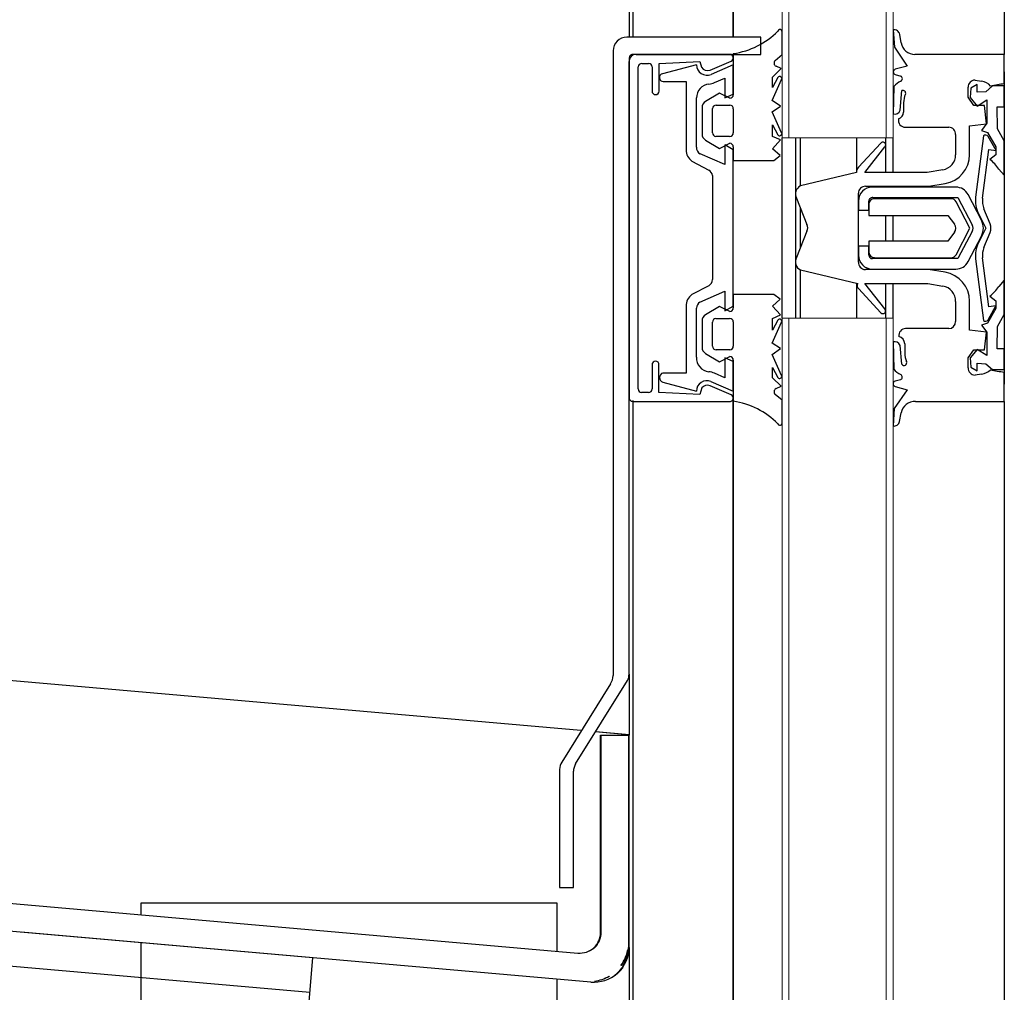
# Model space of a CAD drawing. Extents: x -805 to 3526, y -961 to 1039.
# Tile 387 of 473: x 1259.481 to 1259.623, y 39.928 to 40.068. Entities that reach past the tile are written whole.
import ezdxf

# ---------------------------------------------------------------- set-up
doc = ezdxf.new("R2010")
doc.units = 0
doc.linetypes.add('AM_DIN_F_W050x2', pattern=[3.125, 2.25, -0.875])
doc.layers.add('TTK-P-Aufzug', color=251, linetype='Continuous')
doc.layers.add('TTK-P-Bahnsteig', color=12, linetype='Continuous')

msp = doc.modelspace()

# ---------------------------------------------------------------- linework, layer by layer
at = {"layer": 'TTK-P-Aufzug', "color": 251, "lineweight": 13}
for p, q in [((1259.591068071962, 40.61482940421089), (1259.591068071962, 40.05082940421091)), ((1259.592068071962, 40.61482940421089), (1259.592068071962, 40.05082940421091)), ((1259.592068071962, 40.05082940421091), (1259.592068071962, 40.61482940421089)), ((1259.606068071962, 40.05082940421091), (1259.606068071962, 40.61482940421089)), ((1259.606068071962, 40.61482940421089), (1259.606068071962, 40.05082940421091)), ((1259.607068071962, 40.05082940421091), (1259.607068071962, 40.61482940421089)), ((1259.591068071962, 40.05082940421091), (1259.592068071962, 40.05082940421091)), ((1259.592068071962, 40.05082940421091), (1259.606068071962, 40.05082940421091)), ((1259.606068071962, 40.05082940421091), (1259.607068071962, 40.05082940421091)), ((1259.591068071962, 40.02482940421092), (1259.591068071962, 39.87082940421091)), ((1259.592068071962, 40.02482940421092), (1259.591068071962, 40.02482940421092)), ((1259.606068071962, 40.02482940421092), (1259.592068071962, 40.02482940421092)), ((1259.592068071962, 40.02482940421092), (1259.592068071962, 39.87082940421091)), ((1259.592068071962, 39.87082940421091), (1259.592068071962, 40.02482940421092)), ((1259.606068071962, 39.87082940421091), (1259.606068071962, 40.02482940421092)), ((1259.607068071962, 40.02482940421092), (1259.606068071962, 40.02482940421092)), ((1259.606068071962, 40.02482940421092), (1259.606068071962, 39.87082940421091)), ((1259.607068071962, 39.87082940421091), (1259.607068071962, 40.02482940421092)), ((1259.569033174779, 39.96486287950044), (1259.564240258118, 39.9652822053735)), ((1259.569046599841, 39.96476726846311), (1259.565025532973, 39.96476726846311)), ((1259.565025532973, 39.96476726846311), (1259.565025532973, 39.93635557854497)), ((1259.569046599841, 39.9341711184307), (1259.569046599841, 39.96476726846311))]:
    msp.add_line(p, q, dxfattribs=at)
at = {"layer": 'TTK-P-Aufzug', "color": 251}
for p, q in [((1259.569068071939, 40.6034910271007), (1259.569068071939, 40.0653051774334)), ((1259.569632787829, 40.0653051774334), (1259.569632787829, 40.60296601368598)), ((1259.584048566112, 40.0653051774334), (1259.584048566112, 40.60286773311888)), ((1259.584055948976, 40.0653051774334), (1259.584055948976, 40.60286773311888)), ((1259.623084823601, 40.58532940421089), (1259.623084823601, 40.06283327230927)), ((1258.076691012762, 40.09556078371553), (1259.562086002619, 39.96546261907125)), ((1259.607069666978, 40.06635725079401), (1259.607245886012, 40.06386256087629)), ((1259.588033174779, 40.0653051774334), (1259.568713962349, 40.0653051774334)), ((1259.588033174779, 40.06282940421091), (1259.588033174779, 40.0653051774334)), ((1259.591068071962, 40.06280680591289), (1259.591068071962, 40.06602426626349)), ((1259.608229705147, 40.06448429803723), (1259.608012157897, 40.06571195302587)), ((1259.607245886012, 40.06386256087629), (1259.609094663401, 40.06114334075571)), ((1258.076889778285, 40.06341154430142), (1259.561670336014, 39.93336713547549)), ((1259.566734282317, 40.06332549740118), (1259.566734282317, 39.97335939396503)), ((1259.569068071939, 40.06232940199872), (1259.569068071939, 40.01349102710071)), ((1259.583555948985, 40.06282519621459), (1259.569632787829, 40.06282519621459)), ((1259.570033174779, 40.06282940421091), (1259.588033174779, 40.06282940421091)), ((1259.584048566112, 40.06293545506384), (1259.584048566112, 40.05701772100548)), ((1259.590087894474, 40.06194852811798), (1259.591068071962, 40.06280680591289)), ((1259.623081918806, 40.06283327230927), (1259.610199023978, 40.06283327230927)), ((1259.623081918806, 40.05859925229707), (1259.623081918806, 40.06283327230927)), ((1259.569033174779, 39.97353078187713), (1259.569033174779, 40.06182940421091)), ((1259.570341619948, 40.01462901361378), (1259.570341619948, 40.06102916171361)), ((1259.570855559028, 40.06152901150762), (1259.571855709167, 40.06152901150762)), ((1259.572355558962, 40.06102871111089), (1259.572355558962, 40.05756082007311)), ((1259.573354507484, 40.06152819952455), (1259.579235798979, 40.06182649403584)), ((1259.573354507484, 40.05752841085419), (1259.573354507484, 40.06152819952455)), ((1259.578749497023, 40.06133094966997), (1259.573871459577, 40.06002545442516)), ((1259.579235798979, 40.06182649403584), (1259.579449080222, 40.06098719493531)), ((1259.580708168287, 40.06056640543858), (1259.583752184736, 40.06186531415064)), ((1259.584049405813, 40.06132931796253), (1259.580841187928, 40.05995212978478)), ((1259.584049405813, 40.05708030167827), (1259.584049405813, 40.06132931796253)), ((1259.589713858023, 40.05956275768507), (1259.590939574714, 40.06078847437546)), ((1259.590939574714, 40.06078847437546), (1259.590205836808, 40.06111926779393)), ((1259.609094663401, 40.06114334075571), (1259.607377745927, 40.06068384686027)), ((1259.56351870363, 39.92919014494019), (1258.074521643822, 40.05960344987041)), ((1259.581355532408, 40.05875820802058), (1259.582843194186, 40.05939787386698)), ((1259.582843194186, 40.05939787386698), (1259.582843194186, 40.05656165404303)), ((1259.589713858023, 40.05805618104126), (1259.589713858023, 40.05956275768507)), ((1259.59046824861, 40.05951433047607), (1259.589713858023, 40.05805618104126)), ((1259.607376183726, 40.05991146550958), (1259.608167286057, 40.05969631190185)), ((1259.623084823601, 40.06032940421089), (1259.623084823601, 40.0153294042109)), ((1259.573948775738, 40.05893146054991), (1259.577245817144, 40.05893146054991)), ((1259.577245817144, 40.05893146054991), (1259.577245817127, 40.04908282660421)), ((1259.589628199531, 40.05619655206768), (1259.590994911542, 40.05922807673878)), ((1259.607180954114, 40.05819683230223), (1259.607077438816, 40.05425875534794)), ((1259.617868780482, 40.05665263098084), (1259.617868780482, 40.05808778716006)), ((1259.618239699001, 40.0579478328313), (1259.618175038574, 40.05659610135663)), ((1259.619181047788, 40.05846963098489), (1259.618239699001, 40.0579478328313)), ((1259.618868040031, 40.05911744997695), (1259.619822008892, 40.05896834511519)), ((1259.619181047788, 40.05737845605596), (1259.619181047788, 40.05846963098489)), ((1259.621363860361, 40.05829070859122), (1259.620439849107, 40.05744849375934)), ((1259.623081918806, 40.05829070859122), (1259.621363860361, 40.05829070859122)), ((1259.623081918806, 40.05529046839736), (1259.623081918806, 40.05829070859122)), ((1259.578748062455, 40.04944532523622), (1259.578748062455, 40.05655646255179)), ((1259.582057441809, 40.05725368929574), (1259.580033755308, 40.05604009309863)), ((1259.583536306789, 40.05651786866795), (1259.582057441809, 40.05725368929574)), ((1259.582843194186, 40.05656165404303), (1259.584049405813, 40.05708030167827)), ((1259.608074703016, 40.05477460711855), (1259.608328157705, 40.05762247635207)), ((1259.618707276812, 40.05548429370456), (1259.617868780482, 40.05665263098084)), ((1259.618175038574, 40.05659610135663), (1259.619161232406, 40.05539080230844)), ((1259.620439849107, 40.05744849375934), (1259.619181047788, 40.05737845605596)), ((1259.579548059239, 40.05518278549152), (1259.579546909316, 40.05135473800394)), ((1259.581047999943, 40.0515507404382), (1259.581047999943, 40.05501833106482)), ((1259.581572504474, 40.05551773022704), (1259.583547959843, 40.05551773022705)), ((1259.589627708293, 40.05456133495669), (1259.590863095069, 40.05536360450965)), ((1259.590863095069, 40.05536360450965), (1259.589628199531, 40.05619655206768)), ((1259.608579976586, 40.05585612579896), (1259.608579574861, 40.05451917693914)), ((1259.620233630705, 40.05548429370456), (1259.618707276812, 40.05548429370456)), ((1259.619161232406, 40.05539080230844), (1259.620581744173, 40.05626188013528)), ((1259.620528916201, 40.0528296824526), (1259.620233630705, 40.05548429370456)), ((1259.620581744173, 40.05626188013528), (1259.620581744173, 40.05290880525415)), ((1259.622109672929, 40.05209759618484), (1259.622080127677, 40.05529046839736)), ((1259.622080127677, 40.05529046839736), (1259.623081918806, 40.05529046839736)), ((1259.584046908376, 40.05498532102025), (1259.584046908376, 40.05151773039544)), ((1259.590992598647, 40.0515289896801), (1259.589627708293, 40.05456133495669)), ((1259.589711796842, 40.05102119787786), (1259.589711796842, 40.0527016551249)), ((1259.589711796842, 40.0527016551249), (1259.590465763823, 40.05124305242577)), ((1259.608846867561, 40.05233367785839), (1259.611620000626, 40.05233367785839)), ((1259.611620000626, 40.05233367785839), (1259.612661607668, 40.05233180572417)), ((1259.612661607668, 40.05233180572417), (1259.615078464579, 40.05233180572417)), ((1259.618077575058, 40.04837073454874), (1259.618078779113, 40.05255714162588)), ((1259.618078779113, 40.05255714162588), (1259.620528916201, 40.0528296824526)), ((1259.620581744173, 40.05290880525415), (1259.619782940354, 40.05188971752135)), ((1259.583522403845, 40.05101833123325), (1259.581546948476, 40.05101833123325)), ((1259.590859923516, 40.05050358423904), (1259.589711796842, 40.05102119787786)), ((1259.591078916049, 40.02482940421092), (1259.591078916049, 40.05082940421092)), ((1259.592996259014, 40.05082940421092), (1259.592996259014, 40.02482940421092)), ((1259.593736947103, 40.04388963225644), (1259.593736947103, 40.05082940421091)), ((1259.601779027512, 40.05082940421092), (1259.601779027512, 40.04581631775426)), ((1259.606001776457, 40.04583524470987), (1259.606001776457, 40.05082940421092)), ((1259.607069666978, 40.04583524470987), (1259.607069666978, 40.05082940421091)), ((1259.616077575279, 40.05128964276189), (1259.616077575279, 40.04837199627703)), ((1259.620081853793, 40.0510857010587), (1259.618956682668, 40.04224345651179)), ((1259.619782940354, 40.05188971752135), (1259.620644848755, 40.05158997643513)), ((1259.620644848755, 40.05158997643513), (1259.621856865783, 40.04949215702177)), ((1259.621903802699, 40.0489823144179), (1259.6207519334, 40.05100043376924)), ((1259.623084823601, 40.05035865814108), (1259.622109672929, 40.05209759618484)), ((1259.580032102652, 40.05049743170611), (1259.582039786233, 40.04929183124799)), ((1259.582039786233, 40.04929183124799), (1259.583546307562, 40.0500177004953)), ((1259.58404581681, 40.04909365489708), (1259.582843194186, 40.0497875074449)), ((1259.582843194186, 40.0497875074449), (1259.582843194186, 40.0469474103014)), ((1259.584045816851, 40.0494955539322), (1259.584045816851, 40.04754394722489)), ((1259.589711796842, 40.04923850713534), (1259.590859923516, 40.05050358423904)), ((1259.605309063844, 40.05005972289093), (1259.602067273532, 40.04657895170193)), ((1259.603014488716, 40.04583524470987), (1259.60589448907, 40.04951449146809)), ((1259.621856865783, 40.04949215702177), (1259.621885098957, 40.04837575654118)), ((1259.623084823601, 40.04541096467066), (1259.623084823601, 40.05035865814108)), ((1259.582843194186, 40.0469474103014), (1259.579272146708, 40.04849903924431)), ((1259.58404581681, 40.02656515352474), (1259.58404581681, 40.04909365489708)), ((1259.590805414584, 40.04824598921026), (1259.589711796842, 40.04923850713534)), ((1259.589873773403, 40.04754394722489), (1259.590805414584, 40.04824598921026)), ((1259.619945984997, 40.04209601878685), (1259.620843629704, 40.04915022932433)), ((1259.620843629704, 40.04915022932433), (1259.621903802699, 40.0489823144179)), ((1259.621885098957, 40.04837575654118), (1259.621005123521, 40.04768138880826)), ((1259.578098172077, 40.04744486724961), (1259.580516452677, 40.04615091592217)), ((1259.584045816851, 40.04754394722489), (1259.589873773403, 40.04754394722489)), ((1259.58104020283, 40.04536363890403), (1259.581040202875, 40.03039192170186)), ((1259.60177945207, 40.04581631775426), (1259.593736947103, 40.04388963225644)), ((1259.611977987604, 40.04583524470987), (1259.603014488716, 40.04583524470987)), ((1259.614238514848, 40.04620180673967), (1259.611977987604, 40.04583524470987)), ((1259.622286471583, 40.04631526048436), (1259.623084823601, 40.04541096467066)), ((1259.60307610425, 40.04383541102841), (1259.612225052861, 40.04383946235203)), ((1259.616105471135, 40.0437008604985), (1259.604078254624, 40.04370447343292)), ((1259.612225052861, 40.04383946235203), (1259.614566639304, 40.04422890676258)), ((1259.602075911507, 40.03291286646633), (1259.602075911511, 40.04283541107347)), ((1259.619793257, 40.03895738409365), (1259.617877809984, 40.04262643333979)), ((1259.593151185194, 40.04210063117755), (1259.594650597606, 40.03831044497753)), ((1259.602078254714, 40.0417050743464), (1259.602077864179, 40.04040462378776)), ((1259.603577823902, 40.04124389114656), (1259.603577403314, 40.03964050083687)), ((1259.603578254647, 40.04040462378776), (1259.603578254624, 40.04170447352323)), ((1259.60413825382, 40.04220086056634), (1259.616407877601, 40.04220086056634)), ((1259.615430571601, 40.04204033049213), (1259.604377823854, 40.04204365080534)), ((1259.618134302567, 40.03778951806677), (1259.616139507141, 40.04161055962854)), ((1259.616407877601, 40.04220086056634), (1259.618463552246, 40.03826320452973)), ((1259.593736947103, 40.03505829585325), (1259.593736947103, 40.04061995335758)), ((1259.602077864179, 40.04040462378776), (1259.603578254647, 40.04040462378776)), ((1259.603577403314, 40.03964050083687), (1259.614964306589, 40.03964050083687)), ((1259.606001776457, 40.03594086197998), (1259.606001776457, 40.03964050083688)), ((1259.607069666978, 40.03594086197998), (1259.607069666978, 40.03964050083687)), ((1259.614964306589, 40.03964050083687), (1259.615889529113, 40.0383831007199)), ((1259.619363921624, 40.0399161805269), (1259.620447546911, 40.03779884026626)), ((1259.621032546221, 40.03840248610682), (1259.620143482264, 40.04058599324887)), ((1259.594650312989, 40.03736303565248), (1259.593148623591, 40.03357375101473)), ((1259.615889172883, 40.0371972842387), (1259.614963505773, 40.03594086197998)), ((1259.616137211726, 40.03396967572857), (1259.618134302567, 40.03778951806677)), ((1259.618463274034, 40.03733709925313), (1259.616407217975, 40.03340447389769)), ((1259.617874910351, 40.03297422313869), (1259.619792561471, 40.03664212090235)), ((1259.620447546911, 40.03779884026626), (1259.619362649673, 40.03568215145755)), ((1259.620141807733, 40.03501187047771), (1259.621032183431, 40.03719484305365)), ((1259.603576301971, 40.03520507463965), (1259.602075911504, 40.03520507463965)), ((1259.602075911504, 40.03520507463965), (1259.602075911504, 40.03390447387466)), ((1259.614963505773, 40.03594086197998), (1259.603576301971, 40.03594086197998)), ((1259.603576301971, 40.03594086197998), (1259.603576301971, 40.03436934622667)), ((1259.603576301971, 40.033924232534), (1259.603576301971, 40.03520507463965)), ((1259.523495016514, 39.93269477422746), (1258.380361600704, 40.03270598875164)), ((1259.616407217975, 40.03340447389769), (1259.604075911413, 40.03340447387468)), ((1259.604376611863, 40.03356879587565), (1259.615428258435, 40.03354033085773)), ((1259.618954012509, 40.03335512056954), (1259.620073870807, 40.0245122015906)), ((1259.620835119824, 40.02646055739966), (1259.619943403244, 40.03350196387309)), ((1259.593733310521, 40.03178439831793), (1259.601990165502, 40.02983573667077)), ((1259.593736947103, 40.02482940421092), (1259.593736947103, 40.03178439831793)), ((1259.612139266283, 40.03183541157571), (1259.60307290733, 40.03183541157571)), ((1259.60407531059, 40.03190447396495), (1259.616102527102, 40.03190086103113)), ((1259.614555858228, 40.03143615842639), (1259.612139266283, 40.03183541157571)), ((1259.580511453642, 40.02950992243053), (1259.57809239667, 40.02821742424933)), ((1259.601779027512, 40.0298855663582), (1259.601779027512, 40.02482940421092)), ((1259.605887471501, 40.02615463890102), (1259.603017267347, 40.02982591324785)), ((1259.603017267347, 40.02982591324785), (1259.612055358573, 40.02982591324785)), ((1259.606001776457, 40.02482940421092), (1259.606001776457, 40.02982591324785)), ((1259.607069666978, 40.02482940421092), (1259.607069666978, 40.02982591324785)), ((1259.612055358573, 40.02982591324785), (1259.614233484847, 40.02946230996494)), ((1259.623084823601, 40.03029320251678), (1259.622286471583, 40.02938890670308)), ((1259.623084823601, 40.02534550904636), (1259.623084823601, 40.03029320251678)), ((1259.579224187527, 40.02713893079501), (1259.582843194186, 40.02871139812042)), ((1259.582843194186, 40.02871139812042), (1259.582843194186, 40.02587130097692)), ((1259.589873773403, 40.02825924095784), (1259.584045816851, 40.02825924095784)), ((1259.584045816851, 40.02825924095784), (1259.584045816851, 40.02630763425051)), ((1259.590805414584, 40.02755719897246), (1259.589873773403, 40.02825924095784)), ((1259.602062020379, 40.02909247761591), (1259.605301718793, 40.02560975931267)), ((1259.589711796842, 40.02656468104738), (1259.590805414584, 40.02755719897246)), ((1259.616070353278, 40.02722978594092), (1259.616070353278, 40.02433180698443)), ((1259.618071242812, 40.02310452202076), (1259.618071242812, 40.02729233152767)), ((1259.621005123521, 40.02802277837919), (1259.621885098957, 40.02732841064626)), ((1259.621885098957, 40.02732841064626), (1259.621856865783, 40.02621201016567)), ((1259.577239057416, 40.02657937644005), (1259.577236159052, 40.01693146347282)), ((1259.578738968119, 40.01919708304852), (1259.57873896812, 40.02628160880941)), ((1259.582039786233, 40.02651135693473), (1259.580032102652, 40.02530575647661)), ((1259.583546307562, 40.02578548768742), (1259.582039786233, 40.02651135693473)), ((1259.582843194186, 40.02587130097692), (1259.58404581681, 40.02656515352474)), ((1259.590859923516, 40.02529960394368), (1259.589711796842, 40.02656468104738)), ((1259.589711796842, 40.02478199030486), (1259.590859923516, 40.02529960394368)), ((1259.621856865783, 40.02621201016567), (1259.620644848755, 40.02411419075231)), ((1259.620744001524, 40.02459706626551), (1259.621885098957, 40.02659352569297)), ((1259.621885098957, 40.02659352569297), (1259.620835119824, 40.02646055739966)), ((1259.622109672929, 40.0236065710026), (1259.623084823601, 40.02534550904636)), ((1259.579546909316, 40.0244484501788), (1259.579546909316, 40.02062040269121)), ((1259.581047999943, 40.0207848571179), (1259.581047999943, 40.02425244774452)), ((1259.581546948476, 40.02478485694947), (1259.583522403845, 40.02478485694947)), ((1259.584046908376, 40.02428545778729), (1259.584046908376, 40.02081786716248)), ((1259.589627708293, 40.02124185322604), (1259.590992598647, 40.02427419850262)), ((1259.589711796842, 40.02310153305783), (1259.589711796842, 40.02478199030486)), ((1259.590465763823, 40.02456013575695), (1259.589711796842, 40.02310153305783)), ((1259.620644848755, 40.02411419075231), (1259.619782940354, 40.02381444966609)), ((1259.619782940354, 40.02381444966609), (1259.620581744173, 40.02279536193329)), ((1259.611513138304, 40.02333180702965), (1259.608862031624, 40.02332744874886)), ((1259.615070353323, 40.02333180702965), (1259.611513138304, 40.02333180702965)), ((1259.620519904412, 40.02283065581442), (1259.618071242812, 40.02310452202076)), ((1259.620232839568, 40.02026398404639), (1259.620519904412, 40.02283065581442)), ((1259.620581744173, 40.02279536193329), (1259.620581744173, 40.01944228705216)), ((1259.622080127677, 40.02041369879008), (1259.622109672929, 40.0236065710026)), ((1259.590863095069, 40.02043958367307), (1259.589627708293, 40.02124185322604)), ((1259.60706757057, 40.02140966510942), (1259.607168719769, 40.01747152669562)), ((1259.608737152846, 40.02112059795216), (1259.608737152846, 40.01981049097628)), ((1259.580033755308, 40.01976309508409), (1259.582057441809, 40.01854949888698)), ((1259.583547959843, 40.02028545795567), (1259.581572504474, 40.02028545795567)), ((1259.589628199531, 40.01960663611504), (1259.590863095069, 40.02043958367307)), ((1259.590994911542, 40.01657511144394), (1259.589628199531, 40.01960663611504)), ((1259.608303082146, 40.01819437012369), (1259.608064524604, 40.02089321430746)), ((1259.617868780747, 40.01909564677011), (1259.618707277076, 40.02026398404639)), ((1259.619161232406, 40.020313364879), (1259.618175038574, 40.01910806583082)), ((1259.618707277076, 40.02026398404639), (1259.620232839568, 40.02026398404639)), ((1259.620581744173, 40.01944228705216), (1259.619161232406, 40.020313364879)), ((1259.623081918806, 40.02041369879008), (1259.622080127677, 40.02041369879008)), ((1259.623081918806, 40.01741345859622), (1259.623081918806, 40.02041369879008)), ((1259.582057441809, 40.01854949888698), (1259.583536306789, 40.01928531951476)), ((1259.584036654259, 40.018583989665), (1259.582843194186, 40.01909715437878)), ((1259.582843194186, 40.01909715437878), (1259.582843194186, 40.01625705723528)), ((1259.584036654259, 40.01432881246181), (1259.584036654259, 40.018583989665)), ((1259.584048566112, 40.01878546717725), (1259.584048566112, 40.01286773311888)), ((1259.617868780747, 40.01766049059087), (1259.617868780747, 40.01909564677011)), ((1259.618175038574, 40.01910806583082), (1259.618239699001, 40.01775633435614)), ((1259.619181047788, 40.01723453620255), (1259.619181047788, 40.01832571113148)), ((1259.619181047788, 40.01832571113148), (1259.620439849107, 40.01825567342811)), ((1259.620439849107, 40.01825567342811), (1259.621363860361, 40.01741345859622)), ((1259.572342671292, 40.01812841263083), (1259.572342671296, 40.01462856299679)), ((1259.573341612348, 40.01412825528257), (1259.573341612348, 40.01809588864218)), ((1259.577236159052, 40.01693146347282), (1259.573907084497, 40.01693146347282)), ((1259.582843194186, 40.01625705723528), (1259.581341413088, 40.0169027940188)), ((1259.589713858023, 40.01624043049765), (1259.589713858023, 40.01774700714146)), ((1259.589713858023, 40.01774700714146), (1259.59046824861, 40.01628885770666)), ((1259.618239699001, 40.01775633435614), (1259.619181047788, 40.01723453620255)), ((1259.619822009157, 40.01677993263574), (1259.618868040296, 40.01663082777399)), ((1259.621363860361, 40.01741345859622), (1259.623081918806, 40.01741345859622)), ((1259.623068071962, 40.0128294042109), (1259.623068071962, 40.01705974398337)), ((1259.573907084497, 40.01562624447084), (1259.578735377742, 40.0143309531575)), ((1259.580827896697, 40.0157085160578), (1259.584036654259, 40.01432881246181)), ((1259.590939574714, 40.01501471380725), (1259.589713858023, 40.01624043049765)), ((1259.608135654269, 40.01596333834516), (1259.607345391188, 40.01575158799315)), ((1259.571841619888, 40.01412871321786), (1259.570841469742, 40.01412871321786)), ((1259.579221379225, 40.01382649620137), (1259.573341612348, 40.01412825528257)), ((1259.579508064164, 40.01477485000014), (1259.579221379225, 40.01382649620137)), ((1259.583737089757, 40.01378510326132), (1259.580694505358, 40.01508569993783)), ((1259.590205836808, 40.01468392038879), (1259.590939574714, 40.01501471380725)), ((1259.609075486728, 40.01452525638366), (1259.607230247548, 40.01180576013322)), ((1259.607364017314, 40.01498439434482), (1259.609075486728, 40.01452525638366)), ((1259.569549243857, 40.01283809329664), (1259.583476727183, 40.01283809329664)), ((1259.569632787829, 39.88282519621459), (1259.569632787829, 40.01296601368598)), ((1259.584048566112, 39.88293545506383), (1259.584048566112, 40.0128677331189)), ((1259.584055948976, 39.88293545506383), (1259.584055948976, 40.0128677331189)), ((1259.591068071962, 40.01299638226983), (1259.590087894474, 40.01385466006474)), ((1259.591068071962, 40.00977892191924), (1259.591068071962, 40.01299638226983)), ((1259.610307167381, 40.0128294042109), (1259.623068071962, 40.0128294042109)), ((1259.623084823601, 40.0128294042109), (1259.623084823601, 39.9003294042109)), ((1259.607230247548, 40.01180576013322), (1259.607052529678, 40.00931117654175)), ((1259.607995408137, 40.00995590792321), (1259.608213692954, 40.01118343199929)), ((1259.569068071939, 39.97353078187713), (1259.569068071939, 39.96476726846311)), ((1259.56634362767, 39.97215932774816), (1259.55933490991, 39.96089171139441)), ((1259.56133490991, 39.96061140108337), (1259.568810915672, 39.97263025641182)), ((1259.564148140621, 39.96528220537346), (1259.568941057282, 39.96486287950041)), ((1259.564933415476, 39.93635557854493), (1259.564933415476, 39.96476726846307)), ((1259.564933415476, 39.96476726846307), (1259.568954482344, 39.96476726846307)), ((1259.568954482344, 39.96476726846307), (1259.568954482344, 39.93417111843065)), ((1259.559033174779, 39.95983535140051), (1259.559033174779, 39.94282940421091)), ((1259.561033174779, 39.94282940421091), (1259.561033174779, 39.95955504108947)), ((1259.559033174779, 39.94282940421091), (1259.561033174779, 39.94282940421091)), ((1259.498685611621, 39.94057318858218), (1259.498685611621, 39.9388856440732)), ((1259.528685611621, 39.94057318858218), (1259.498685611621, 39.94057318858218)), ((1259.558685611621, 39.94057318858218), (1259.528685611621, 39.94057318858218)), ((1259.558685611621, 39.93362745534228), (1259.558685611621, 39.94057318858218)), ((1259.523495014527, 39.93269475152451), (1259.481481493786, 39.93637048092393)), ((1259.498685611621, 39.93481986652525), (1259.498685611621, 39.85357318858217)), ((1259.569068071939, 39.9341711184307), (1259.569068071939, 39.88232940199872)), ((1259.522841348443, 39.92522331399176), (1259.523495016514, 39.93269477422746)), ((1259.558685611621, 39.85357318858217), (1259.558685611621, 39.92962104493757))]:
    msp.add_line(p, q, dxfattribs=at)
at = {"layer": 'TTK-P-Aufzug', "color": 251, "linetype": 'AM_DIN_F_W050x2', "ltscale": 0.25}
msp.add_line((1259.215448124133, 39.95462627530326), (1259.523059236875, 39.92771379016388), dxfattribs=at)
at = {"layer": 'TTK-P-Aufzug', "color": 251}
for centre, radius, start, end in [((1259.590771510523, 40.0661051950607), 0.0003074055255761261, 344.7361772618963, 166.7957580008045), ((1259.607224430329, 40.06557236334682), 0.0007999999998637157, 10.04881181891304, 101.1544357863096), ((1259.568713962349, 40.06332549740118), 0.001979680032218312, 90, 180), ((1259.582307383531, 40.0743754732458), 0.01157176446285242, 278.6540604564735, 314.8767214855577), ((1259.610199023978, 40.06483327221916), 0.00199999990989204, 190.0488118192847, 270), ((1259.570033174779, 40.06182940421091), 0.001, 90, 180), ((1259.569568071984, 40.06232940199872), 0.0005000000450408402, 82.5632476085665, 180), ((1259.583555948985, 40.06232519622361), 0.0004999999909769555, 293.1083715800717, 90), ((1259.570855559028, 40.06102901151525), 0.000499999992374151, 90, 179.9832553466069), ((1259.57185555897, 40.06102871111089), 0.0004999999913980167, 0, 89.98279901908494), ((1259.580249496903, 40.06133049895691), 0.001499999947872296, 179.9827840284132, 293.2323433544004), ((1259.580315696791, 40.06148616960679), 0.001000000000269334, 209.9321879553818, 293.108370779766), ((1259.590417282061, 40.06157235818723), 0.0004999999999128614, 131.2065275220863, 244.9827876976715), ((1259.607481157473, 40.06029744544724), 0.0003999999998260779, 104.9827880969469, 254.785441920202), ((1259.573948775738, 40.05948118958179), 0.000549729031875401, 98.08512093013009, 270), ((1259.590725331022, 40.05935970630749), 0.0003000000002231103, 333.9748756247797, 148.9748756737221), ((1259.607997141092, 40.05933430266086), 0.0003999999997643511, 295.9931591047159, 64.82639480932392), ((1259.580748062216, 40.05655646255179), 0.001999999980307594, 95.96194129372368, 180), ((1259.580249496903, 40.06133049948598), 0.002799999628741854, 275.9619366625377, 293.2667681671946), ((1259.609487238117, 40.05627822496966), 0.002999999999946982, 115.993159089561, 140.2427876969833), ((1259.618868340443, 40.05811745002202), 0.001000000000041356, 90.0172123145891, 181.6998061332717), ((1259.619483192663, 40.05680060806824), 0.002194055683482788, 42.22057601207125, 81.11657198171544), ((1259.628623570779, 40.01869617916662), 0.04028604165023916, 97.90654073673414, 100.751774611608), ((1259.572854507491, 40.05752841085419), 0.0004999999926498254, 176.283571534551, 269.9827881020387), ((1259.572854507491, 40.05752841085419), 0.0004999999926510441, 269.9827881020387, 0), ((1259.583548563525, 40.05701772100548), 0.0005000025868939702, 268.5953481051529, 0), ((1259.608480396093, 40.05725257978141), 0.0003999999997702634, 335.7331590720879, 112.3706033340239), ((1259.611579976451, 40.05585522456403), 0.003000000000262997, 155.733159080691, 179.9827876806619), ((1259.580548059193, 40.05518248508), 0.0009999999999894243, 120.9509370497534, 179.9827876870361), ((1259.581547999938, 40.05501833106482), 0.0004999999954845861, 87.19086176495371, 180), ((1259.583547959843, 40.05501773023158), 0.0004999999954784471, 356.2835724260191, 90), ((1259.60731421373, 40.0550229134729), 0.0007999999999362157, 252.784369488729, 341.9176900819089), ((1259.607579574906, 40.05451917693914), 0.0009999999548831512, 284.9827865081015, 0), ((1259.608846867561, 40.05336064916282), 0.001026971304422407, 169.1949423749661, 270), ((1259.615078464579, 40.05133180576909), 0.0009999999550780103, 357.5835211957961, 90), ((1259.580546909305, 40.05135473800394), 0.0009999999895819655, 180, 239.0154673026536), ((1259.581546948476, 40.05151833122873), 0.0004999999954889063, 176.2835726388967, 270), ((1259.58354690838, 40.05151773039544), 0.0004999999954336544, 267.1908617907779, 0), ((1259.59072293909, 40.05139752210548), 0.0002999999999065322, 210.9906997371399, 25.99069974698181), ((1259.62038480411, 40.05079088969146), 0.0004227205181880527, 29.71615646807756, 135.7800744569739), ((1259.579745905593, 40.04937969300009), 0.0009999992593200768, 176.2368420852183, 241.7214052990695), ((1259.583546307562, 40.04951770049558), 0.0004999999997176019, 357.4613602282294, 90), ((1259.605601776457, 40.04978710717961), 0.0003999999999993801, 317.0359548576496, 137.035954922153), ((1259.579245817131, 40.04908282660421), 0.002000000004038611, 180, 234.9827854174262), ((1259.613877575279, 40.04837199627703), 0.002200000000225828, 279.442832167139, 0), ((1259.613877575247, 40.04837199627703), 0.004199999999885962, 279.4427990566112, 359.9827876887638), ((1259.60285369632, 40.04584652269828), 0.001074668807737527, 137.0359549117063, 181.6105834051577), ((1259.617849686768, 40.04343779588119), 0.005288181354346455, 32.96531462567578, 53.36636799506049), ((1259.580044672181, 40.04526919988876), 0.0009999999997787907, 5.41903259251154, 61.85006544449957), ((1259.594296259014, 40.04271610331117), 0.001299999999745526, 115.4827877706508, 208.2578337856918), ((1259.603075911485, 40.04283541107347), 0.000999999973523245, 89.98895535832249, 180), ((1259.604078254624, 40.04170447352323), 0.001999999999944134, 89.99999999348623, 179.9827876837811), ((1259.616104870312, 40.04170086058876), 0.001999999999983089, 27.56705389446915, 89.98278768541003), ((1259.622924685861, 40.04173853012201), 0.003999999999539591, 172.7481154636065, 207.1027348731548), ((1259.604377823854, 40.04124365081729), 0.0007999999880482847, 90, 179.9827876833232), ((1259.604078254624, 40.04170447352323), 0.0005000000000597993, 83.10799026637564, 180), ((1259.615430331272, 40.04124033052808), 0.0008000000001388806, 27.56705389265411, 89.9827876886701), ((1259.622921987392, 40.04171732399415), 0.003000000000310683, 172.7481154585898, 202.1547992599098), ((1259.593769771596, 40.03783700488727), 0.0009999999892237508, 331.7077414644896, 28.25783329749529), ((1259.615084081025, 40.03779043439), 0.001000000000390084, 323.6191273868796, 36.34644822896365), ((1259.61757708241, 40.03780041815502), 0.0009999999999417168, 332.3985215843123, 27.56705384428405), ((1259.617577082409, 40.03780041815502), 0.002499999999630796, 332.3985216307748, 27.56705389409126), ((1259.619550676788, 40.03779910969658), 0.00160000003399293, 337.8107761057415, 22.15479925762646), ((1259.622922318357, 40.0338576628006), 0.004000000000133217, 152.862840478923, 187.2174599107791), ((1259.604075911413, 40.03390447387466), 0.001999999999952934, 180, 269.9827876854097), ((1259.604075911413, 40.03390447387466), 0.0004999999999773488, 177.7352347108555, 270), ((1259.604376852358, 40.03436934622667), 0.0008005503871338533, 180, 269.9827877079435), ((1259.615428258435, 40.03434033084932), 0.000799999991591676, 270, 332.3985213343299), ((1259.622919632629, 40.03387887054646), 0.00299999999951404, 157.810776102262, 187.2174599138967), ((1259.594293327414, 40.03295759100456), 0.001300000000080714, 151.7077415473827, 244.4827876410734), ((1259.60307290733, 40.03283541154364), 0.0009999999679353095, 175.5577103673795, 270), ((1259.616102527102, 40.03390086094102), 0.002000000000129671, 270, 332.3985216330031), ((1259.613871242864, 40.02729233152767), 0.004199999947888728, 0, 80.61871739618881), ((1259.580040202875, 40.03039192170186), 0.00100000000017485, 298.1155172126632, 0), ((1259.602512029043, 40.02951108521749), 0.0006146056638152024, 148.1142453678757, 222.9296205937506), ((1259.579239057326, 40.0265787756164), 0.00199999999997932, 124.98278767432, 179.9827876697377), ((1259.613871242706, 40.02729233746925), 0.002200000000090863, 358.3707174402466, 80.52277657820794), ((1259.617849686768, 40.03226637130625), 0.005288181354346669, 306.6336320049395, 327.0346853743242), ((1259.579738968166, 40.02628160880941), 0.001000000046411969, 120.9827921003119, 180), ((1259.580546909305, 40.0244484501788), 0.0009999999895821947, 120.9845326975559, 180), ((1259.583546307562, 40.02628548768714), 0.0004999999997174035, 270, 2.538639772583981), ((1259.605594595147, 40.02588219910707), 0.0004000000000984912, 222.9296206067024, 42.92962051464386), ((1259.581546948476, 40.02428485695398), 0.0004999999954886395, 90, 183.7164273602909), ((1259.58354690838, 40.02428545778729), 0.0004999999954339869, 0, 92.80913820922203), ((1259.59072293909, 40.02440566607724), 0.00029999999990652, 334.0093002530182, 149.0093002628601), ((1259.615070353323, 40.02433180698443), 0.0009999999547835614, 270, 0), ((1259.620376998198, 40.02480683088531), 0.0004227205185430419, 224.1855008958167, 330.2494189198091), ((1259.608862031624, 40.02234696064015), 0.0009804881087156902, 90, 189.354810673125), ((1259.607303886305, 40.02064536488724), 0.0007999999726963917, 18.04788820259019, 107.1812055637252), ((1259.607652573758, 40.02113030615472), 0.001084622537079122, 359.4871520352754, 77.10718135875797), ((1259.580548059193, 40.02062070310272), 0.000999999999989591, 180.0171925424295, 239.0490629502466), ((1259.581547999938, 40.0207848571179), 0.0004999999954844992, 180, 272.8091382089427), ((1259.583547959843, 40.02078545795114), 0.000499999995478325, 270, 3.716427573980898), ((1259.611737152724, 40.01981049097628), 0.002999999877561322, 180, 204.2324166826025), ((1259.572842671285, 40.01812841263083), 0.0004999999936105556, 89.98423567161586, 180), ((1259.572842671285, 40.01812841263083), 0.0004999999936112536, 356.2703920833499, 89.98423567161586), ((1259.580736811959, 40.01910423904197), 0.002000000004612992, 177.3392589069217, 264.0036275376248), ((1259.583548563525, 40.01878546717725), 0.0005000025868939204, 0, 91.40465189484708), ((1259.608636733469, 40.01841499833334), 0.0004000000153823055, 213.4748228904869, 24.23241667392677), ((1259.574082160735, 40.01627885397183), 0.0006756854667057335, 105.0172045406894, 254.9827954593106), ((1259.58023537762, 40.01433050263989), 0.00279999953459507, 66.73323183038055, 84.00362755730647), ((1259.609476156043, 40.01938874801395), 0.002999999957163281, 219.722788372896, 243.9724172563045), ((1259.618868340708, 40.01763082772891), 0.001000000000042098, 178.3001938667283, 269.9827876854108), ((1259.619439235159, 40.01922891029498), 0.002478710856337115, 278.8834280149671, 311.9356396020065), ((1259.628635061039, 40.05695926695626), 0.04028601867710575, 259.2138012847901, 262.0570722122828), ((1259.58023537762, 40.01433050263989), 0.001499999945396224, 66.73323186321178, 179.9827914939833), ((1259.590725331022, 40.01644348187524), 0.0003000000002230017, 211.0251243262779, 26.02512437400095), ((1259.607467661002, 40.01537073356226), 0.0004000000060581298, 107.7987497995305, 254.9827873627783), ((1259.607984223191, 40.01633356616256), 0.0004000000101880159, 292.2456089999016, 63.97241726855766), ((1259.57084161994, 40.01462901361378), 0.0004999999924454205, 180, 269.9827988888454), ((1259.571841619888, 40.01462871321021), 0.0004999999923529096, 270, 359.9828229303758), ((1259.580301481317, 40.01416617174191), 0.00099999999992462, 66.85720458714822, 142.5060063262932), ((1259.590417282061, 40.0142308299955), 0.000499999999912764, 115.0172123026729, 228.7934724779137), ((1259.569549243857, 40.01334185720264), 0.0005037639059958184, 162.775846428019, 270), ((1259.58354166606, 40.01332953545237), 0.0004957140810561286, 262.4725789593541, 66.78224954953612), ((1259.582307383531, 40.00142771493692), 0.01157176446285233, 45.12327851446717, 81.34593954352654), ((1259.610182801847, 40.0108332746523), 0.00200000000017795, 86.43488984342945, 169.9167635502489), ((1259.590771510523, 40.00969799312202), 0.0003074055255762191, 193.2042419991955, 15.26382273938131), ((1259.60720776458, 40.010095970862), 0.000799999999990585, 258.8111395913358, 349.9167635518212), ((1259.56469569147, 39.97335939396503), 0.002038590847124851, 323.9370050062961, 0), ((1259.56709771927, 39.97353078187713), 0.00193545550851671, 332.2717648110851, 0), ((1259.561033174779, 39.95983535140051), 0.002000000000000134, 148.1174331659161, 180), ((1259.563033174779, 39.95955504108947), 0.002, 148.1174331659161, 180), ((1259.561931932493, 39.93635719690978), 0.003001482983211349, 264.9999999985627, 359.9691067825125), ((1259.563954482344, 39.93417111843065), 0.005, 264.9999999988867, 0), ((1259.563352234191, 39.93487062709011), 0.005588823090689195, 323.681337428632, 349.1976836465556), ((1259.563352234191, 39.93487062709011), 0.005588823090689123, 277.3939980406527, 300.00000000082)]:
    msp.add_arc(centre, radius, start, end, dxfattribs=at)
at = {"layer": 'TTK-P-Aufzug', "color": 251, "lineweight": 13}
for centre, radius, start, end in [((1259.56202404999, 39.93635719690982), 0.003001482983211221, 264.9999999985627, 359.9691067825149), ((1259.564046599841, 39.9341711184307), 0.00499999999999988, 265.0000000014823, 0), ((1259.563444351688, 39.93487062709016), 0.005588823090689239, 323.6813374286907, 349.1976836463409), ((1259.563444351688, 39.93487062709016), 0.005588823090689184, 277.3939980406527, 300.00000000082)]:
    msp.add_arc(centre, radius, start, end, dxfattribs=at)
at = {"layer": 'TTK-P-Bahnsteig', "color": 251}
msp.add_circle((473.785114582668, 39.13224644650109), 1000, dxfattribs=at)

doc.saveas('drawing.dxf')
